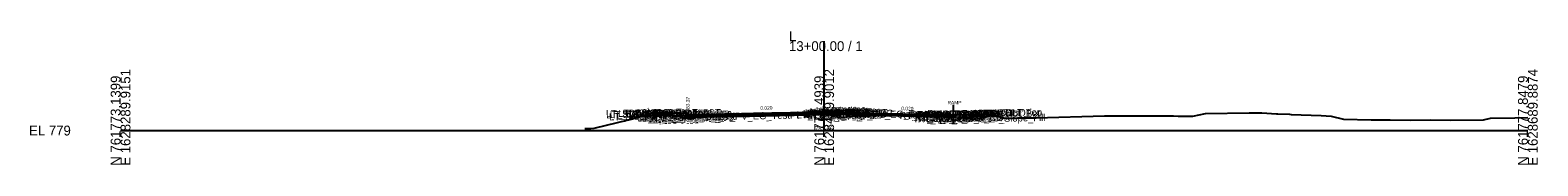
# Model space of a CAD drawing. Extents: x -26 to 4403, y -510 to 9556.
# Drawn here: x -25.7 to 402.8, y 2990.3 to 3028.2 of the extents above; entities that cross this region are included whole.
import ezdxf

# ---------------------------------------------------------------- set-up
doc = ezdxf.new("R2010")
doc.units = 0
for name, color, linetype in [('Default', 7, 'Continuous'), ('Exist CMT Pavement', 7, 'Continuous'), ('Exist Cross Section Cell', 7, 'Continuous'), ('Exist XS Center Line Elevation Label', 7, 'Continuous'), ('Exist XS Ground Line', 7, 'Continuous'), ('Exist XS Void Line', 7, 'Continuous'), ('Prop CMT Conc Surface', 7, 'Continuous'), ('Prop CMT Concrete Structures', 7, 'Continuous'), ('Prop CMT Pvmt Course 1', 7, 'Continuous'), ('Prop CMT Pvmt Course 1 CG', 7, 'Continuous'), ('Prop CMT Pvmt Course 1 Wedge', 7, 'Continuous'), ('Prop CMT Pvmt Course 2', 7, 'Continuous'), ('Prop CMT Pvmt Course 2 Wedge', 7, 'Continuous'), ('Prop CMT Pvmt Course 3', 7, 'Continuous'), ('Prop CMT Pvmt Course 3 Wedge', 7, 'Continuous'), ('Prop CMT Pvmt Surface', 7, 'Continuous'), ('Prop CMT Pvmt Wedge Surface 1', 7, 'Continuous'), ('Prop CMT Pvmt Wedge Surface 2', 7, 'Continuous'), ('Prop CMT Pvmt Wedge Surface 3', 7, 'Continuous'), ('Prop CMT Shear Line', 7, 'Continuous'), ('Prop CMT Slope Grass', 7, 'Continuous'), ('Prop CMT Subgrade Earthwork', 7, 'Continuous'), ('Prop XS Hydro Elevations', 7, 'Continuous'), ('Prop XS SE Text', 7, 'Continuous'), ('Prop XS Side Slope Text', 7, 'Continuous'), ('Scratch_Level_0', 7, 'Continuous')]:
    doc.layers.add(name, color=color, linetype=linetype)

msp = doc.modelspace()

# ---------------------------------------------------------------- linework, layer by layer
at = {"layer": 'Exist CMT Pavement'}
for p, q in [((204, 3004.64), (205.58, 3004.68)), ((205.58, 3004.68), (206.46, 3004.69)), ((206.46, 3004.69), (214.48, 3004.69)), ((214.48, 3004.69), (220.56, 3004.69)), ((220.56, 3004.69), (234.66, 3004.68)), ((234.66, 3004.68), (236.5, 3004.56)), ((236.5, 3004.56), (236.61, 3004.56)), ((236.61, 3004.56), (236.75, 3004.56))]:
    msp.add_line(p, q, dxfattribs=at)
msp.add_lwpolyline([(204, 3004.64), (200.34, 3004.57), (199.97, 3004.56), (178.73, 3004.13), (177.43, 3004.11), (177.31, 3004.11), (177.24, 3004.1), (163.25, 3003.82)], dxfattribs=at)
at = {"layer": 'Exist Cross Section Cell'}
for p, q in [((200, 3000), (200, 3025.39)), ((0, 3000), (200, 3000)), ((200, 3000), (400, 3000))]:
    msp.add_line(p, q, dxfattribs=at)
at = {"layer": 'Exist XS Ground Line'}
for points in [[(131.99, 3000.62), (133.14, 3000.58), (133.7, 3000.56), (134.64, 3000.67), (144.35, 3003.09), (149.38, 3004.35), (155.19, 3004.24), (156.82, 3004.21), (158.32, 3004.18), (158.89, 3004.16), (159.4, 3004.16), (159.4, 3003.66), (160.75, 3003.75), (161.4, 3003.78), (177.42, 3004.11), (178.73, 3004.13), (200, 3004.56), (200.34, 3004.57), (204.71, 3004.66), (206.46, 3004.69), (234.66, 3004.68), (236.61, 3004.56), (240.29, 3004.51), (245.21, 3004.57), (246.12, 3004.58), (247.06, 3004.58), (251.31, 3003.48), (253.2, 3003.52), (253.91, 3003.54), (254.85, 3003.56), (255.22, 3003.57), (255.68, 3003.58), (257.56, 3003.62), (260.2, 3003.64)], [(279.7, 3004.14), (282.13, 3004.14), (292.02, 3004.14), (299.29, 3004.14), (300.64, 3004.09), (302.08, 3004.09), (304.81, 3004.04), (308.4, 3004.81), (320.78, 3004.99), (324.39, 3004.99), (328.51, 3004.79), (328.95, 3004.77), (332.23, 3004.61), (332.7, 3004.59), (341.27, 3004.24), (344.1, 3004.12), (347.6, 3003.19), (355.45, 3003.03), (360.83, 3003), (366.77, 3002.96), (372.44, 3003), (378.08, 3002.99), (387.35, 3003.07), (389.38, 3003.54), (396.32, 3003.65), (400, 3003.71)]]:
    msp.add_lwpolyline(points, dxfattribs=at)
at = {"layer": 'Exist XS Void Line'}
msp.add_line((260.2, 3003.64), (279.7, 3004.14), dxfattribs=at)
at = {"layer": 'Prop CMT Conc Surface'}
for points in [[(156.75, 3004.96), (151.75, 3005.06)], [(161.25, 3004.37), (161.25, 3004.87), (160.75, 3004.87)], [(163.25, 3004.49), (161.25, 3004.37)]]:
    msp.add_lwpolyline(points, dxfattribs=at)
at = {"layer": 'Prop CMT Concrete Structures'}
for points in [[(151.75, 3004.73), (151.75, 3005.06)], [(151.75, 3005.06), (156.75, 3004.96)], [(156.75, 3004.63), (151.75, 3004.73)], [(156.75, 3004.96), (156.75, 3004.63)], [(163.25, 3004.49), (161.25, 3004.37), (161.25, 3004.87), (160.75, 3004.87)], [(160.75, 3004.87), (160.75, 3003.86), (163.25, 3003.91)], [(163.25, 3003.91), (163.25, 3004.49)], [(208, 3005.07), (207.99, 3005.24), (207.24, 3005.48), (206, 3005.75), (204.76, 3005.73), (204.01, 3005.47), (204, 3005.31)], [(204, 3005.31), (208, 3005.07)]]:
    msp.add_lwpolyline(points, dxfattribs=at)
at = {"layer": 'Prop CMT Pvmt Course 1'}
for points in [[(204, 3005.31), (163.25, 3004.49)], [(163.25, 3004.37), (204, 3005.18)], [(163.25, 3004.49), (163.25, 3004.24), (163.25, 3004.24), (163.25, 3004.37)], [(204, 3005.31), (208, 3005.07)], [(204, 3005.06), (204, 3005.31)], [(204, 3005.06), (204, 3005.31)], [(204, 3005.18), (204, 3005.06), (204, 3005.06)], [(208, 3004.82), (204, 3005.06)], [(208, 3005.07), (208, 3004.82)], [(208, 3005.07), (236.75, 3004.49)], [(208, 3004.82), (208, 3005.07)], [(208, 3004.94), (208, 3004.82), (208, 3004.82)]]:
    msp.add_lwpolyline(points, dxfattribs=at)
at = {"layer": 'Prop CMT Pvmt Course 1 CG'}
for points in [[(163.25, 3003.91), (160.25, 3003.85), (159.91, 3003.51)], [(159.91, 3003.51), (163.25, 3003.58)], [(163.25, 3003.58), (163.25, 3003.91)]]:
    msp.add_lwpolyline(points, dxfattribs=at)
at = {"layer": 'Prop CMT Pvmt Course 1 Wedge'}
for points in [[(163.25, 3004.37), (177.24, 3004.65), (177.31, 3004.65), (177.43, 3004.65), (178.73, 3004.68), (199.97, 3005.1), (200.34, 3005.11), (204, 3005.18)], [(204, 3005.06), (200.34, 3004.98), (199.97, 3004.98), (178.73, 3004.55), (177.43, 3004.53), (177.31, 3004.52), (177.24, 3004.52), (163.25, 3004.24)], [(163.25, 3004.24), (163.25, 3004.37)], [(208, 3004.94), (220.91, 3004.69)], [(220.91, 3004.69), (214.48, 3004.69), (208, 3004.82)]]:
    msp.add_lwpolyline(points, dxfattribs=at)
at = {"layer": 'Prop CMT Pvmt Course 2'}
for points in [[(163.25, 3003.91), (163.25, 3003.91), (163.25, 3004.24), (163.25, 3004.24)], [(163.25, 3004.24), (163.25, 3003.91)], [(204, 3005.06), (208, 3004.82)]]:
    msp.add_lwpolyline(points, dxfattribs=at)
at = {"layer": 'Prop CMT Pvmt Course 2 Wedge'}
for points in [[(163.25, 3004.24), (177.24, 3004.52), (177.31, 3004.52), (177.43, 3004.53), (178.73, 3004.55), (199.97, 3004.98), (200.34, 3004.98), (204, 3005.06)], [(163.25, 3003.91), (163.25, 3004.24)], [(208, 3004.82), (214.48, 3004.69)], [(214.48, 3004.69), (208, 3004.69)]]:
    msp.add_lwpolyline(points, dxfattribs=at)
at = {"layer": 'Prop CMT Pvmt Course 3'}
for points in [[(163.25, 3003.91), (163.25, 3003.91), (163.25, 3003.58), (163.25, 3003.58)], [(163.25, 3003.58), (163.25, 3003.91)]]:
    msp.add_lwpolyline(points, dxfattribs=at)
at = {"layer": 'Prop CMT Pvmt Course 3 Wedge'}
msp.add_lwpolyline([(163.25, 3003.82), (163.25, 3003.91)], dxfattribs=at)
at = {"layer": 'Prop CMT Pvmt Surface'}
for points in [[(204, 3005.31), (163.25, 3004.49)], [(204, 3005.31), (208, 3005.07)], [(208, 3005.07), (236.75, 3004.49)]]:
    msp.add_lwpolyline(points, dxfattribs=at)
at = {"layer": 'Prop CMT Pvmt Wedge Surface 1'}
for points in [[(204, 3005.18), (163.25, 3004.37)], [(163.25, 3004.24), (163.25, 3004.49)], [(163.25, 3004.37), (163.25, 3004.24), (163.25, 3004.24)], [(204, 3005.31), (204, 3005.06), (204, 3005.06), (204, 3005.18)], [(208, 3005.07), (208, 3004.82), (208, 3004.82), (208, 3004.94)]]:
    msp.add_lwpolyline(points, dxfattribs=at)
at = {"layer": 'Prop CMT Pvmt Wedge Surface 2'}
for points in [[(204, 3005.06), (163.25, 3004.24)], [(163.25, 3004.24), (163.25, 3004.49)], [(204, 3005.31), (204, 3005.06)], [(208, 3005.07), (208, 3004.82)], [(208, 3004.82), (236.75, 3004.24)]]:
    msp.add_lwpolyline(points, dxfattribs=at)
at = {"layer": 'Prop CMT Pvmt Wedge Surface 3'}
msp.add_line((204, 3004.72), (208, 3004.48), dxfattribs=at)
for points in [[(204, 3004.72), (163.25, 3003.91)], [(163.25, 3003.91), (163.25, 3004.49)], [(204, 3005.31), (204, 3004.72)], [(208, 3005.07), (208, 3004.48)], [(208, 3004.48), (236.75, 3003.91)]]:
    msp.add_lwpolyline(points, dxfattribs=at)
at = {"layer": 'Prop CMT Shear Line'}
msp.add_line((236.75, 3002.23), (236.75, 3007.34), dxfattribs=at)
at = {"layer": 'Prop CMT Slope Grass'}
msp.add_lwpolyline([(160.75, 3004.87), (151.25, 3005.06), (148.33, 3004.09)], dxfattribs=at)
at = {"layer": 'Prop CMT Subgrade Earthwork'}
for points in [[(163.25, 3003.58), (159.91, 3003.51), (158.5, 3004.92)], [(163.25, 3003.58), (163.25, 3003.82)], [(163.25, 3003.58), (163.25, 3003.58)]]:
    msp.add_lwpolyline(points, dxfattribs=at)

# ---------------------------------------------------------------- texts
at = {"layer": 'Default'}
msp.add_text('-', height=0.0001, dxfattribs=at).set_placement((0, 3000))
at = {"layer": 'Exist Cross Section Cell'}
for s, p in [('13+00.00 / 1', (190, 3022.59)), ('L', (190, 3025.39)), ('EL 779', (-26, 2998.6))]:
    msp.add_text(s, height=2.8, dxfattribs=at).set_placement(p)
for s, p in [('E 1628289.9151', (2.8, 2990)), ('E 1628489.9012', (202.8, 2990)), ('E 1628689.8874', (402.8, 2990)), ('N 761773.1399', (0, 2990)), ('N 761775.4939', (200, 2990)), ('N 761777.8479', (400, 2990))]:
    msp.add_text(s, height=2.8, rotation=90, dxfattribs=at).set_placement(p)
at = {"layer": 'Exist XS Center Line Elevation Label'}
msp.add_text('783.56', height=1.2, dxfattribs=at).set_placement((197.41, 2999.96))
at = {"layer": 'Prop XS Hydro Elevations'}
for s, rotation, p in [('783.37', 90, (161.75, 3005.37)), ('RAMP', 360, (235.03, 3007.43))]:
    msp.add_text(s, height=1, rotation=rotation, dxfattribs=at).set_placement(p)
at = {"layer": 'Prop XS SE Text'}
for rotation, p in [(1.1457, (181.85, 3005.87)), (358.8548, (221.9, 3005.79))]:
    msp.add_text('0.020', height=1, rotation=rotation, dxfattribs=at).set_placement(p)
at = {"layer": 'Prop XS Side Slope Text'}
msp.add_text('3:1', height=1, rotation=18.4338, dxfattribs=at).set_placement((148.8, 3005.04))
at = {"layer": 'Scratch_Level_0'}
for s, p in [('LT_SDWK_Out_Top', (138.01, 3003.79)), ('LT_SDWK_Out_Bot', (138.04, 3003.46)), ('LT_Slope_Fill', (138.87, 3002.9)), ('LT_Sub_Trench_Out_DLT', (139.09, 3003.53)), ('LT_CSLP_Pnt', (141.45, 3003.87)), ('13+00.00', (144.05, 3003.62)), ('LT_SDWK_In_Top', (144.63, 3003.72)), ('LT_SDWK_In_Bot', (144.66, 3003.39)), ('13+00.00', (145.98, 3003.93)), ('LT_CG1_Shelf_Out', (146.82, 3002.58)), ('LT_PV_Sub_Tie_Out', (148.23, 3002.52)), ('LT_CG_Top_Face', (148.53, 3003.62)), ('LT_CG_Top_BOC', (149.05, 3003.64)), ('LT_CG_Bot_BOC', (149.09, 3002.63)), ('LT_CG_Top_Gut', (149.51, 3003.14)), ('LT_Sub_OEOP', (150.04, 3002.31)), ('LT_Sub_OEOT_CG', (150.64, 3002.32)), ('LT_PV_OEEOP_EG', (150.81, 3002.57)), ('13+00.00', (150.91, 3003.83)), ('LT_Sub_OEEOP', (152.48, 3002.36)), ('LT_PV2_OEEOP', (152.58, 3003.03)), ('LT_PV3_OEEOP', (152.58, 3002.7)), ('LT_PV1_OEEOP', (153.15, 3003.17)), ('LT_CG_Bot_IE', (153.18, 3002.71)), ('LT_Sub_OEOT', (153.35, 3002.38)), ('LT_PV2_OEOT', (153.44, 3003.05)), ('LT_PV3_OEOT', (153.44, 3002.71)), ('LT_PV1_OEOT', (154.01, 3003.31)), ('13+00.00', (154.17, 3003.75)), ('13+00.00', (155.68, 3003.29)), ('LT_PV_EG_TestPt', (170.06, 3002.96)), ('LT_PV_IEEOP_EG', (192.21, 3003.41)), ('LT_PV2_IEEOP', (193.97, 3003.86)), ('LT_PV3_IEEOP', (193.97, 3003.52)), ('LT_PV1_IEEOP', (194.54, 3003.99)), ('LT_PV2_PGL1', (194.9, 3003.88)), ('LT_PV3_PGL1', (194.9, 3003.54)), ('LT_PV2_PGL', (195.23, 3003.88)), ('LT_PV3_PGL', (195.23, 3003.55)), ('LT_PV4_PGL', (195.23, 3003.22)), ('LT_PV1_PGL', (195.8, 3004.14)), ('MI_Face In', (195.92, 3004.31)), ('RT_PV_IEEOP_EG', (196.16, 3003.46)), ('MI_Top In', (197.63, 3004.58)), ('RT_PV2_IEEOP', (197.93, 3003.62)), ('RT_PV3_IEEOP', (197.93, 3003.28)), ('MI_Face Out', (198.28, 3004.04)), ('13+00.00', (198.28, 3004.52)), ('MI_Top Out', (198.49, 3004.31)), ('RT_PV1_IEEOP', (198.49, 3003.75)), ('RT_PV2_PGL1', (198.86, 3003.63)), ('RT_PV3_PGL1', (198.86, 3003.3)), ('MI_Crown', (199.09, 3004.61)), ('RT_PV2_PGL', (199.19, 3003.64)), ('RT_PV3_PGL', (199.19, 3003.31)), ('RT_PV4_PGL', (199.19, 3002.98)), ('MI_Bot Out', (199.28, 3003.89)), ('RT_PV1_PGL', (199.75, 3003.9)), ('13+00.00', (200.71, 3004.42)), ('13+00.00', (201.6, 3004.16)), ('13+00.00', (201.75, 3004.06)), ('13+00.00', (206.38, 3003.86)), ('RT_PV_EG_TestPt', (208.64, 3003.41)), ('RT_PV_Sub_Tie_Out', (221.42, 3003.26)), ('RT_PV_OEEOP_EG', (224.04, 3003.31)), ('RT_Sub_Trench_Out_DLT', (224.56, 3003.48)), ('RT_Sub_OEEOP', (225.71, 3002.36)), ('RT_PV2_OEEOP', (225.8, 3003.03)), ('RT_PV3_OEEOP', (225.8, 3002.7)), ('RT_PV1_OEEOP', (226.37, 3003.17)), ('RT_Sub_OEOT_CG', (226.61, 3002.27)), ('RT_CG_Top_Face', (228.5, 3003.57)), ('RT_CG1_Shelf_Out', (228.79, 3002.53)), ('RT_CG_Bot_IE', (229.15, 3002.66)), ('RT_Sub_OEOT', (229.32, 3002.33)), ('RT_PV2_OEOT', (229.41, 3003)), ('RT_PV3_OEOT', (229.41, 3002.66)), ('RT_CG_Top_Gut', (229.48, 3003.09)), ('RT_PV1_OEOT', (229.98, 3003.26)), ('RT_CG_Top_BOC', (230.02, 3003.59)), ('RT_CG_Bot_BOC', (230.05, 3002.58)), ('13+00.00', (230.41, 3003.42)), ('RT_Sub_OEOP', (232.69, 3002.26)), ('13+00.00', (233.31, 3003.3)), ('RT_SDWK_In_Top', (233.6, 3003.67)), ('RT_SDWK_In_Bot', (233.63, 3003.34)), ('RT_SDWK_Out_Top', (236.98, 3003.74)), ('RT_SDWK_Out_Bot', (237.01, 3003.4)), ('13+00.00', (241.98, 3003.84)), ('RT_Shld_O', (243.32, 3003.85)), ('CSLP_Pnt', (244.15, 3003.87)), ('RT_Slope_Fill', (246.07, 3002.39))]:
    msp.add_text(s, height=2, rotation=1.1458, dxfattribs=at).set_placement(p)

doc.saveas('drawing.dxf')
